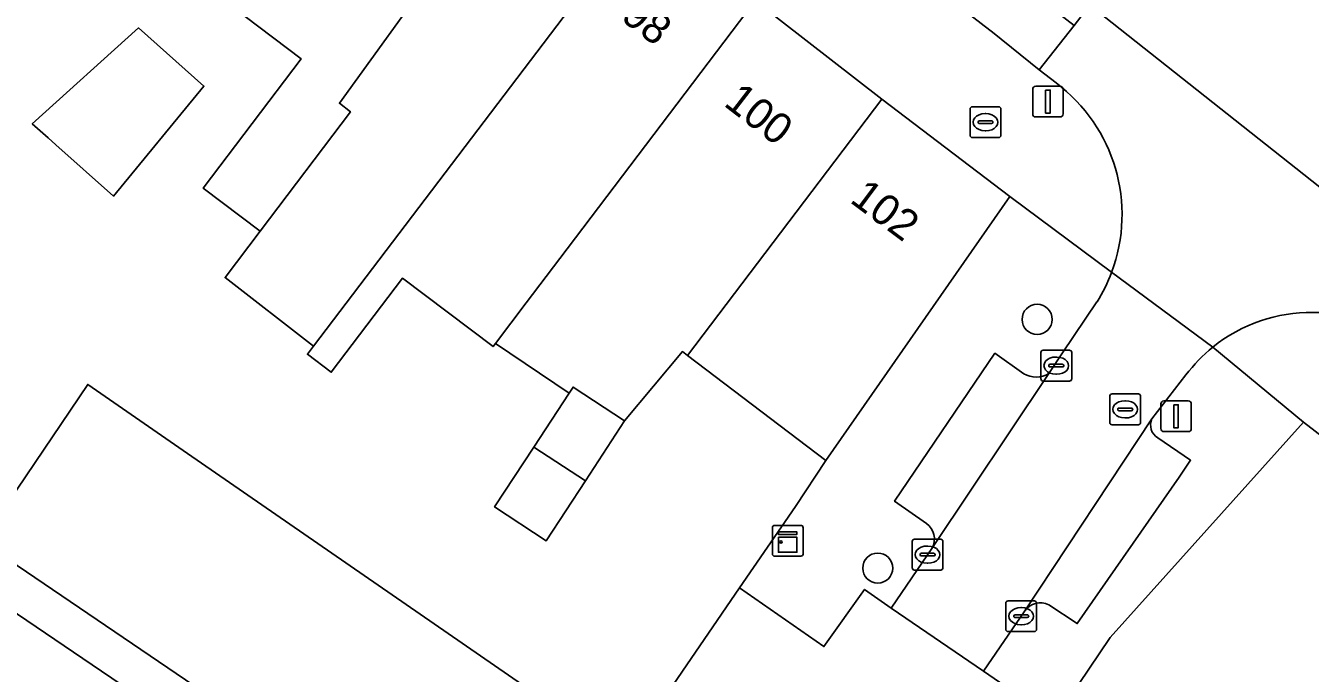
# Model space of a CAD drawing. Extents: x 161881 to 162523, y 381678 to 382381.
# Drawn here: x 162162.08 to 162203.77, y 382087.64 to 382108.66 of the extents above; entities that cross this region are included whole.
import ezdxf

# ---------------------------------------------------------------- set-up
doc = ezdxf.new("R2010")
doc.units = 0
for name, color, linetype in [('IMGEO_Boom', 7, 'Continuous'), ('IMGEO_Brandkraan', 7, 'Continuous'), ('IMGEO_Erf', 7, 'Continuous'), ('IMGEO_Kast', 7, 'Continuous'), ('IMGEO_Kolk', 7, 'Continuous'), ('IMGEO_Lichtmast', 7, 'Continuous'), ('IMGEO_Pand', 7, 'Continuous'), ('IMGEO_Pand_nummerreeks', 7, 'Continuous'), ('IMGEO_Parkeervlak_open', 7, 'Continuous'), ('IMGEO_Rijbaan_lokaal_gesloten', 7, 'Continuous'), ('IMGEO_Rijbaan_lokaal_open', 7, 'Continuous'), ('IMGEO_Rioolput', 7, 'Continuous'), ('IMGEO_Voetpad_open', 7, 'Continuous'), ('IMGEO_Woonerf_open', 7, 'Continuous')]:
    doc.layers.add(name, color=color, linetype=linetype)

msp = doc.modelspace()

# ---------------------------------------------------------------- linework, layer by layer
at = {"layer": 'IMGEO_Boom'}
for centre in [(162194.907, 382099.126), (162189.734, 382091.052)]:
    msp.add_circle(centre, 0.489, dxfattribs=at)
at = {"layer": 'IMGEO_Brandkraan'}
for p, q in [((162192.729, 382105.1), (162192.729, 382105.952)), ((162192.804, 382106.026), (162193.656, 382106.026)), ((162193.217, 382105.806), (162193.242, 382105.806)), ((162193.73, 382105.952), (162193.73, 382105.1)), ((162192.988, 382105.52), (162192.988, 382105.532)), ((162193.426, 382105.483), (162193.028, 382105.483)), ((162193.031, 382105.569), (162193.429, 382105.569)), ((162193.24, 382105.246), (162193.215, 382105.246)), ((162193.472, 382105.532), (162193.472, 382105.52)), ((162193.656, 382105.026), (162192.804, 382105.026))]:
    msp.add_line(p, q, dxfattribs=at)
for points in [[(162192.729, 382105.1), (162192.729, 382105.952)], [(162192.804, 382106.026), (162193.656, 382106.026)], [(162193.73, 382105.952), (162193.73, 382105.1)], [(162193.656, 382105.026), (162192.804, 382105.026)]]:
    msp.add_lwpolyline(points, dxfattribs=at)
for centre, radius, start, end in [((162192.806, 382105.95), 0.0765, 91.552, 178.448), ((162192.806, 382105.95), 0.0765, 91.552, 178.448), ((162193.654, 382105.95), 0.0765, 1.552, 88.448), ((162193.654, 382105.95), 0.0765, 1.552, 88.448), ((162193.028, 382105.529), 0.0403, 85.8775, 175.7526), ((162193.025, 382105.519), 0.0366, 178.938, 274.7102), ((162193.429, 382105.526), 0.043, 264.8664, 352.4533), ((162193.433, 382105.531), 0.0386, 1.7309, 96.639), ((162192.806, 382105.102), 0.0765, 181.552, 268.448), ((162192.806, 382105.102), 0.0765, 181.552, 268.448), ((162193.654, 382105.102), 0.0765, 271.552, 358.448), ((162193.654, 382105.102), 0.0765, 271.552, 358.448)]:
    msp.add_arc(centre, radius, start, end, dxfattribs=at)
for centre, major_axis, ratio, start_param, end_param in [((162193.216, 382105.526), (-0.387, 0.002), 0.722429, 4.712389, 7.853982), ((162193.241, 382105.526), (-0.39, 0.002), 0.717154, 1.570796, 4.712389)]:
    msp.add_ellipse(centre, major_axis=major_axis, ratio=ratio, start_param=start_param, end_param=end_param, dxfattribs=at)
at = {"layer": 'IMGEO_Erf'}
for points in [[(162160.636, 382091.92), (162164.091, 382097.012), (162167.331, 382094.773), (162181.518, 382084.967), (162185.25, 382090.414), (162187.061, 382093.054), (162188.043, 382094.55), (162183.555, 382097.955), (162183.391, 382098.08), (162181.515, 382095.835), (162180.243, 382093.888), (162178.971, 382091.942), (162177.297, 382093.036), (162178.569, 382094.983), (162179.714, 382096.734), (162177.324, 382098.346), (162177.245, 382098.241), (162174.311, 382100.464), (162171.992, 382097.409), (162171.221, 382097.995), (162171.416, 382098.252), (162168.547, 382100.483), (162169.685, 382101.984), (162167.84, 382103.384), (162171.022, 382107.579), (162169.204, 382108.957)], [(162168.507, 382085.007), (162160.894, 382090.174), (162159.781, 382088.94), (162159.965, 382088.777), (162161.576, 382087.357)]]:
    msp.add_lwpolyline(points, dxfattribs=at)
msp.add_lwpolyline([(162162.29, 382105.477), (162165.735, 382108.588), (162167.859, 382106.698), (162164.93, 382103.127), (162163.054, 382104.796), (162162.806, 382105.017)], close=True, dxfattribs=at)
at = {"layer": 'IMGEO_Kast'}
for p, q in [((162186.312, 382091.514), (162186.312, 382092.355)), ((162186.312, 382092.355), (162186.312, 382091.514)), ((162186.387, 382092.439), (162187.228, 382092.439)), ((162187.228, 382092.439), (162186.387, 382092.439)), ((162187.312, 382092.364), (162187.312, 382091.523)), ((162187.312, 382091.523), (162187.312, 382092.364)), ((162187.237, 382091.439), (162186.396, 382091.439)), ((162186.396, 382091.439), (162187.237, 382091.439))]:
    msp.add_line(p, q, dxfattribs=at)
for points in [[(162186.507, 382092.229), (162187.107, 382092.229), (162187.107, 382092.144), (162186.507, 382092.144), (162186.507, 382092.229)], [(162186.507, 382092.054), (162187.107, 382092.054), (162187.107, 382091.565), (162186.507, 382091.565), (162186.507, 382092.054)]]:
    msp.add_lwpolyline(points, dxfattribs=at)
msp.add_circle((162186.591, 382091.903), 0.0377, dxfattribs=at)
for centre, start, end in [((162186.39, 382092.361), 92.4484, 184.2845), ((162186.39, 382092.361), 92.4484, 184.2845), ((162187.234, 382092.361), 2.4484, 94.2845), ((162187.234, 382092.361), 2.4484, 94.2845), ((162186.39, 382091.517), 182.4484, 274.2845), ((162186.39, 382091.517), 182.4484, 274.2845), ((162187.234, 382091.517), 272.4484, 4.2845), ((162187.234, 382091.517), 272.4484, 4.2845)]:
    msp.add_arc(centre, 0.0779, start, end, dxfattribs=at)
at = {"layer": 'IMGEO_Kolk'}
for p, q in [((162195.103, 382098.124), (162195.955, 382098.124)), ((162195.028, 382097.198), (162195.028, 382098.05)), ((162195.516, 382097.904), (162195.541, 382097.904)), ((162196.029, 382098.05), (162196.029, 382097.198)), ((162195.287, 382097.618), (162195.287, 382097.63)), ((162195.725, 382097.581), (162195.327, 382097.581)), ((162195.33, 382097.667), (162195.728, 382097.667)), ((162195.539, 382097.344), (162195.514, 382097.344)), ((162195.771, 382097.63), (162195.771, 382097.618)), ((162195.955, 382097.124), (162195.103, 382097.124)), ((162190.849, 382091.063), (162190.849, 382091.915)), ((162190.924, 382091.989), (162191.776, 382091.989)), ((162191.85, 382091.915), (162191.85, 382091.063)), ((162191.108, 382091.483), (162191.108, 382091.495)), ((162191.546, 382091.446), (162191.148, 382091.446)), ((162191.151, 382091.532), (162191.549, 382091.532)), ((162191.337, 382091.769), (162191.362, 382091.769)), ((162191.592, 382091.495), (162191.592, 382091.483)), ((162191.36, 382091.209), (162191.335, 382091.209)), ((162191.776, 382090.989), (162190.924, 382090.989)), ((162193.889, 382089.064), (162193.889, 382089.916)), ((162193.964, 382089.99), (162194.816, 382089.99)), ((162194.89, 382089.916), (162194.89, 382089.064)), ((162194.148, 382089.484), (162194.148, 382089.496)), ((162194.586, 382089.447), (162194.188, 382089.447)), ((162194.191, 382089.533), (162194.589, 382089.533)), ((162194.377, 382089.77), (162194.402, 382089.77)), ((162194.632, 382089.496), (162194.632, 382089.484)), ((162194.816, 382088.99), (162193.964, 382088.99)), ((162194.4, 382089.21), (162194.375, 382089.21))]:
    msp.add_line(p, q, dxfattribs=at)
for points in [[(162195.103, 382098.124), (162195.955, 382098.124)], [(162195.028, 382097.198), (162195.028, 382098.05)], [(162196.029, 382098.05), (162196.029, 382097.198)], [(162195.955, 382097.124), (162195.103, 382097.124)], [(162190.849, 382091.063), (162190.849, 382091.915)], [(162190.924, 382091.989), (162191.776, 382091.989)], [(162191.85, 382091.915), (162191.85, 382091.063)], [(162191.776, 382090.989), (162190.924, 382090.989)], [(162193.889, 382089.064), (162193.889, 382089.916)], [(162193.964, 382089.99), (162194.816, 382089.99)], [(162194.89, 382089.916), (162194.89, 382089.064)], [(162194.816, 382088.99), (162193.964, 382088.99)]]:
    msp.add_lwpolyline(points, dxfattribs=at)
for centre, radius, start, end in [((162195.105, 382098.048), 0.0765, 91.552, 178.448), ((162195.105, 382098.048), 0.0765, 91.552, 178.448), ((162195.953, 382098.048), 0.0765, 1.552, 88.448), ((162195.953, 382098.048), 0.0765, 1.552, 88.448), ((162195.327, 382097.627), 0.0403, 85.8775, 175.7526), ((162195.324, 382097.617), 0.0366, 178.938, 274.7102), ((162195.728, 382097.624), 0.043, 264.8664, 352.4533), ((162195.732, 382097.629), 0.0386, 1.7309, 96.639), ((162195.105, 382097.2), 0.0765, 181.552, 268.448), ((162195.105, 382097.2), 0.0765, 181.552, 268.448), ((162195.953, 382097.2), 0.0765, 271.552, 358.448), ((162195.953, 382097.2), 0.0765, 271.552, 358.448), ((162190.926, 382091.913), 0.0765, 91.552, 178.448), ((162190.926, 382091.913), 0.0765, 91.552, 178.448), ((162191.774, 382091.913), 0.0765, 1.552, 88.448), ((162191.774, 382091.913), 0.0765, 1.552, 88.448), ((162191.148, 382091.492), 0.0403, 85.8775, 175.7526), ((162191.145, 382091.482), 0.0366, 178.938, 274.7102), ((162191.549, 382091.489), 0.043, 264.8664, 352.4533), ((162191.553, 382091.494), 0.0386, 1.7309, 96.639), ((162190.926, 382091.065), 0.0765, 181.552, 268.448), ((162190.926, 382091.065), 0.0765, 181.552, 268.448), ((162191.774, 382091.065), 0.0765, 271.552, 358.448), ((162191.774, 382091.065), 0.0765, 271.552, 358.448), ((162193.966, 382089.914), 0.0765, 91.552, 178.448), ((162193.966, 382089.914), 0.0765, 91.552, 178.448), ((162194.814, 382089.914), 0.0765, 1.552, 88.448), ((162194.814, 382089.914), 0.0765, 1.552, 88.448), ((162194.188, 382089.493), 0.0403, 85.8775, 175.7526), ((162194.185, 382089.483), 0.0366, 178.938, 274.7102), ((162194.589, 382089.49), 0.043, 264.8664, 352.4533), ((162194.593, 382089.495), 0.0386, 1.7309, 96.639), ((162193.966, 382089.066), 0.0765, 181.552, 268.448), ((162193.966, 382089.066), 0.0765, 181.552, 268.448), ((162194.814, 382089.066), 0.0765, 271.552, 358.448), ((162194.814, 382089.066), 0.0765, 271.552, 358.448)]:
    msp.add_arc(centre, radius, start, end, dxfattribs=at)
for centre, major_axis, ratio, start_param, end_param in [((162195.515, 382097.624), (-0.387, 0.002), 0.722429, 4.712389, 7.853982), ((162195.54, 382097.624), (-0.39, 0.002), 0.717154, 1.570796, 4.712389), ((162191.336, 382091.489), (-0.387, 0.002), 0.722429, 4.712389, 7.853982), ((162191.361, 382091.489), (-0.39, 0.002), 0.717154, 1.570796, 4.712389), ((162194.376, 382089.49), (-0.387, 0.002), 0.722429, 4.712389, 7.853982), ((162194.401, 382089.49), (-0.39, 0.002), 0.717154, 1.570796, 4.712389)]:
    msp.add_ellipse(centre, major_axis=major_axis, ratio=ratio, start_param=start_param, end_param=end_param, dxfattribs=at)
at = {"layer": 'IMGEO_Lichtmast'}
for p, q in [((162194.762, 382105.796), (162194.762, 382106.596)), ((162194.762, 382106.596), (162194.762, 382105.796)), ((162194.862, 382106.696), (162195.652, 382106.696)), ((162195.652, 382106.696), (162194.862, 382106.696)), ((162195.752, 382106.596), (162195.752, 382105.796)), ((162195.752, 382105.796), (162195.752, 382106.596)), ((162195.652, 382105.696), (162194.862, 382105.696)), ((162194.862, 382105.696), (162195.652, 382105.696)), ((162199.02, 382096.482), (162199.81, 382096.482)), ((162199.81, 382096.482), (162199.02, 382096.482)), ((162198.92, 382095.582), (162198.92, 382096.382)), ((162198.92, 382096.382), (162198.92, 382095.582)), ((162199.91, 382096.382), (162199.91, 382095.582)), ((162199.91, 382095.582), (162199.91, 382096.382)), ((162199.81, 382095.482), (162199.02, 382095.482)), ((162199.02, 382095.482), (162199.81, 382095.482))]:
    msp.add_line(p, q, dxfattribs=at)
for points in [[(162195.182, 382106.571), (162195.332, 382106.571), (162195.332, 382105.821), (162195.182, 382105.821), (162195.182, 382106.571)], [(162199.34, 382096.357), (162199.49, 382096.357), (162199.49, 382095.607), (162199.34, 382095.607), (162199.34, 382096.357)]]:
    msp.add_lwpolyline(points, dxfattribs=at)
for centre, start, end in [((162194.862, 382106.596), 90, 180), ((162194.862, 382106.596), 90, 180), ((162195.652, 382106.596), 0, 90), ((162195.652, 382106.596), 360, 90), ((162194.862, 382105.796), 180, 270), ((162194.862, 382105.796), 180, 270), ((162195.652, 382105.796), 270, 0), ((162195.652, 382105.796), 270, 0), ((162199.02, 382096.382), 90, 180), ((162199.02, 382096.382), 90, 180), ((162199.81, 382096.382), 0, 90), ((162199.81, 382096.382), 360, 90), ((162199.02, 382095.582), 180, 270), ((162199.02, 382095.582), 180, 270), ((162199.81, 382095.582), 270, 0), ((162199.81, 382095.582), 270, 0)]:
    msp.add_arc(centre, 0.1, start, end, dxfattribs=at)
at = {"layer": 'IMGEO_Pand'}
for points in [[(162169.685, 382101.984), (162172.616, 382105.867), (162172.256, 382106.14), (162178.645, 382114.985), (162175.581, 382117.363), (162172.552, 382113.37), (162169.204, 382108.957), (162171.022, 382107.579), (162167.84, 382103.384)], [(162182.085, 382112.315), (162178.645, 382114.985), (162172.256, 382106.14), (162172.616, 382105.867), (162169.685, 382101.984), (162168.547, 382100.483), (162171.416, 382098.252)], [(162185.759, 382109.465), (162182.085, 382112.315), (162171.416, 382098.252), (162171.221, 382097.995), (162171.992, 382097.409), (162174.311, 382100.464), (162177.245, 382098.241), (162177.324, 382098.346), (162178.321, 382099.659), (162179.412, 382101.098)], [(162189.867, 382106.276), (162185.759, 382109.465), (162179.412, 382101.098), (162178.321, 382099.659), (162177.324, 382098.346), (162179.714, 382096.734), (162179.841, 382096.929), (162181.515, 382095.835), (162183.391, 382098.08), (162183.555, 382097.955)], [(162165.735, 382108.588), (162162.29, 382105.477), (162162.806, 382105.017), (162163.054, 382104.796), (162164.93, 382103.127), (162167.859, 382106.698)], [(162189.867, 382106.276), (162183.555, 382097.955), (162188.043, 382094.55), (162194.025, 382103.114)], [(162167.331, 382094.773), (162164.091, 382097.012), (162160.636, 382091.92), (162178.163, 382080.027), (162181.518, 382084.967)], [(162181.515, 382095.835), (162179.841, 382096.929), (162179.714, 382096.734), (162178.569, 382094.983), (162180.243, 382093.888)], [(162210.409, 382090.501), (162203.551, 382095.788), (162197.274, 382088.802), (162194.905, 382085.287), (162193.061, 382082.55), (162197.212, 382079.762), (162198.432, 382078.942), (162199.214, 382077.925), (162205.199, 382084.658), (162205.342, 382084.797)], [(162180.243, 382093.888), (162178.569, 382094.983), (162177.297, 382093.036), (162178.971, 382091.942)]]:
    msp.add_lwpolyline(points, close=True, dxfattribs=at)
at = {"layer": 'IMGEO_Parkeervlak_open'}
for points in [[(162193.186, 382108.659), (162176.948, 382121.265), (162170.122, 382127.214)], [(162194.476, 382097.363), (162193.538, 382098.025), (162190.277, 382093.221), (162191.317, 382092.495)], [(162191.509, 382091.721), (162195.283, 382097.368)], [(162198.635, 382095.895), (162194.507, 382089.664)], [(162195.283, 382089.86), (162196.209, 382089.249), (162199.52, 382094.002), (162199.888, 382094.552), (162198.828, 382095.278)]]:
    msp.add_lwpolyline(points, dxfattribs=at)
for centre, radius, start, end in [((162194.875, 382098.033), 0.78, 239.1973, 301.5127), ((162199.07, 382095.692), 0.48, 155.0103, 239.7295), ((162190.952, 382091.994), 0.62, 333.8927, 53.9706), ((162195.011, 382089.303), 0.62, 63.9637, 144.3866)]:
    msp.add_arc(centre, radius, start, end, dxfattribs=at)
at = {"layer": 'IMGEO_Rijbaan_lokaal_gesloten'}
msp.add_lwpolyline([(162196.108, 382108.662), (162178.284, 382122.456), (162171.277, 382128.537), (162170.122, 382127.214), (162176.948, 382121.265), (162193.186, 382108.659), (162193.457, 382108.448), (162194.977, 382107.231)], close=True, dxfattribs=at)
at = {"layer": 'IMGEO_Rijbaan_lokaal_open'}
for points in [[(162208.802, 382099.68), (162196.622, 382109.326), (162196.108, 382108.662), (162194.977, 382107.231), (162195.52, 382106.801)], [(162197.323, 382100.653), (162200.608, 382098.224)]]:
    msp.add_lwpolyline(points, dxfattribs=at)
for centre, radius, start, end in [((162192.324, 382102.525), 5.339, 339.47, 53.2192), ((162203.802, 382094.266), 5.086, 49.9654, 128.9002)]:
    msp.add_arc(centre, radius, start, end, dxfattribs=at)
at = {"layer": 'IMGEO_Rioolput'}
for p, q in [((162197.265, 382095.779), (162197.265, 382096.631)), ((162197.34, 382096.705), (162198.192, 382096.705)), ((162197.753, 382096.485), (162197.778, 382096.485)), ((162198.266, 382096.631), (162198.266, 382095.779)), ((162197.524, 382096.199), (162197.524, 382096.211)), ((162197.962, 382096.162), (162197.564, 382096.162)), ((162197.567, 382096.248), (162197.965, 382096.248)), ((162198.008, 382096.211), (162198.008, 382096.199)), ((162198.192, 382095.705), (162197.34, 382095.705)), ((162197.776, 382095.925), (162197.751, 382095.925))]:
    msp.add_line(p, q, dxfattribs=at)
for points in [[(162197.265, 382095.779), (162197.265, 382096.631)], [(162197.34, 382096.705), (162198.192, 382096.705)], [(162198.266, 382096.631), (162198.266, 382095.779)], [(162198.192, 382095.705), (162197.34, 382095.705)]]:
    msp.add_lwpolyline(points, dxfattribs=at)
for centre, radius, start, end in [((162197.342, 382096.629), 0.0765, 91.552, 178.448), ((162197.342, 382096.629), 0.0765, 91.552, 178.448), ((162198.19, 382096.629), 0.0765, 1.552, 88.448), ((162198.19, 382096.629), 0.0765, 1.552, 88.448), ((162197.564, 382096.208), 0.0403, 85.8775, 175.7526), ((162197.561, 382096.198), 0.0366, 178.938, 274.7102), ((162197.965, 382096.205), 0.043, 264.8664, 352.4533), ((162197.969, 382096.21), 0.0386, 1.7309, 96.639), ((162197.342, 382095.781), 0.0765, 181.552, 268.448), ((162197.342, 382095.781), 0.0765, 181.552, 268.448), ((162198.19, 382095.781), 0.0765, 271.552, 358.448), ((162198.19, 382095.781), 0.0765, 271.552, 358.448)]:
    msp.add_arc(centre, radius, start, end, dxfattribs=at)
for centre, major_axis, ratio, start_param, end_param in [((162197.752, 382096.205), (-0.387, 0.002), 0.722429, 4.712389, 7.853982), ((162197.777, 382096.205), (-0.39, 0.002), 0.717154, 1.570796, 4.712389)]:
    msp.add_ellipse(centre, major_axis=major_axis, ratio=ratio, start_param=start_param, end_param=end_param, dxfattribs=at)
at = {"layer": 'IMGEO_Voetpad_open'}
for points in [[(162162.551, 382126.521), (162160.138, 382122.902), (162161.475, 382121.982), (162164.428, 382125.875), (162169.332, 382122.155), (162174.237, 382118.435), (162175.581, 382117.363), (162178.645, 382114.985), (162182.085, 382112.315), (162185.759, 382109.465), (162189.867, 382106.276), (162194.025, 382103.114), (162197.323, 382100.653)], [(162195.52, 382106.801), (162194.977, 382107.231), (162193.457, 382108.448), (162193.186, 382108.659)], [(162197.323, 382100.653), (162194.025, 382103.114), (162188.043, 382094.55), (162187.061, 382093.054), (162185.25, 382090.414), (162187.985, 382088.503), (162189.307, 382090.36), (162190.166, 382089.749), (162191.509, 382091.721)], [(162195.283, 382097.368), (162195.73, 382098.037), (162196.85, 382099.694)], [(162203.551, 382095.788), (162200.608, 382098.224)], [(162200.608, 382098.224), (162203.551, 382095.788), (162210.409, 382090.501), (162214.26, 382087.518)], [(162191.317, 382092.495), (162190.277, 382093.221), (162193.538, 382098.025), (162194.476, 382097.363)], [(162199.738, 382097.323), (162198.635, 382095.895)], [(162194.507, 382089.664), (162193.17, 382087.704), (162194.378, 382086.872), (162193.806, 382085.993), (162194.905, 382085.287), (162197.274, 382088.802), (162203.551, 382095.788)], [(162198.828, 382095.278), (162199.888, 382094.552), (162199.52, 382094.002), (162196.209, 382089.249), (162195.283, 382089.86)], [(162178.163, 382080.027), (162160.636, 382091.92), (162153.143, 382083.147)], [(162156.951, 382085.435), (162159.965, 382088.777), (162159.781, 382088.94), (162160.894, 382090.174), (162168.507, 382085.007)]]:
    msp.add_lwpolyline(points, dxfattribs=at)
for centre, radius, start, end in [((162192.324, 382102.525), 5.339, 339.47, 53.2192), ((162192.438, 382102.466), 5.211, 327.8572, 339.6358), ((162203.802, 382094.266), 5.086, 49.9654, 128.9002), ((162203.818, 382094.254), 5.106, 128.9577, 143.0479), ((162194.875, 382098.033), 0.78, 239.1973, 301.5127), ((162199.07, 382095.692), 0.48, 155.0103, 239.7295), ((162190.952, 382091.994), 0.62, 333.8927, 53.9706), ((162195.011, 382089.303), 0.62, 63.9637, 144.3866)]:
    msp.add_arc(centre, radius, start, end, dxfattribs=at)
at = {"layer": 'IMGEO_Woonerf_open'}
for points in [[(162200.608, 382098.224), (162197.323, 382100.653)], [(162196.85, 382099.694), (162195.73, 382098.037), (162195.283, 382097.368), (162191.509, 382091.721), (162190.166, 382089.749), (162193.17, 382087.704), (162194.507, 382089.664), (162198.635, 382095.895)], [(162198.635, 382095.895), (162199.738, 382097.323)], [(162188.641, 382076.009), (162190.559, 382078.864), (162192.478, 382081.72), (162193.061, 382082.55), (162194.905, 382085.287), (162193.806, 382085.993), (162194.378, 382086.872), (162193.17, 382087.704), (162190.166, 382089.749), (162189.307, 382090.36), (162187.985, 382088.503), (162185.25, 382090.414), (162181.518, 382084.967), (162178.163, 382080.027), (162177.425, 382078.945), (162145.138, 382031.653), (162139.862, 382024.142), (162139.84, 382024.123), (162138.544, 382023.007), (162136.45, 382021.204), (162131.472, 382017.407), (162128.348, 382015.464), (162121.326, 382012.016), (162121.086, 382011.898)]]:
    msp.add_lwpolyline(points, dxfattribs=at)
for centre, radius, start, end in [((162192.438, 382102.466), 5.211, 327.8572, 339.6358), ((162203.818, 382094.254), 5.106, 128.9577, 143.0479)]:
    msp.add_arc(centre, radius, start, end, dxfattribs=at)

# ---------------------------------------------------------------- texts
at = {"layer": 'IMGEO_Pand_nummerreeks'}
for s, rotation, p in [('98', 322.8036, (162181.354, 382108.867)), ('100', 322.3796, (162184.698, 382106.086)), ('102', 323.2493, (162188.792, 382102.951))]:
    msp.add_text(s, height=1, rotation=rotation, dxfattribs=at).set_placement(p)

doc.saveas('drawing.dxf')
